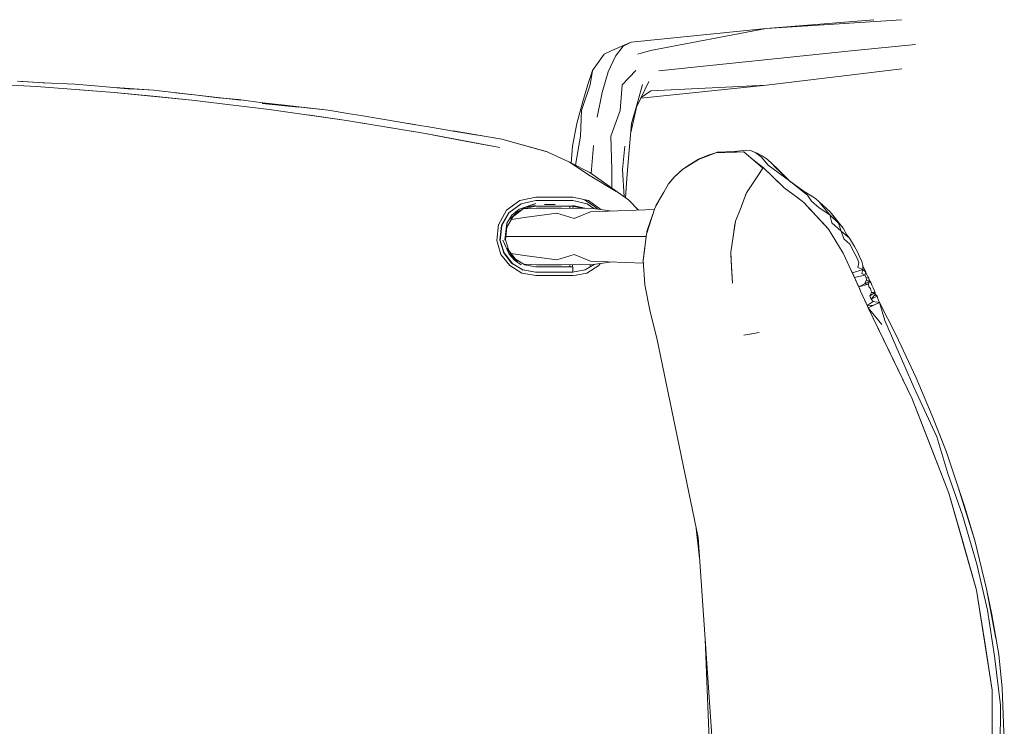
# Model space of a CAD drawing. Header units: millimetres. Extents: x 2 to 902, y -447 to 199.
# Tile 862 of 1056: x 41.265 to 41.982, y 181.747 to 182.262. Entities that reach past the tile are written whole.
import ezdxf

# ---------------------------------------------------------------- set-up
doc = ezdxf.new("R2010")
doc.units = ezdxf.units.MM
doc.header["$MEASUREMENT"] = 0
doc.layers.add('IFC-Elemento de mobília-Contorno', color=152, linetype='Continuous', lineweight=5)

msp = doc.modelspace()

# ---------------------------------------------------------------- linework, layer by layer
at = {"layer": 'IFC-Elemento de mobília-Contorno', "color": 7, "lineweight": 5}
for p, q in [((41.80858, 182.25542), (41.90708, 182.26175)), ((41.80858, 182.25542), (41.88706, 182.26175)), ((41.80858, 182.25542), (41.90708, 182.26175)), ((41.80858, 182.25542), (41.88706, 182.26175)), ((41.71018, 182.2453), (41.80858, 182.25542)), ((41.71018, 182.2453), (41.80858, 182.25542)), ((41.72438, 182.23924), (41.80858, 182.25542)), ((41.72438, 182.23924), (41.80858, 182.25542)), ((41.69606, 182.23924), (41.71018, 182.2453)), ((41.69606, 182.23924), (41.71018, 182.2453)), ((41.70434, 182.24246), (41.71018, 182.2453)), ((41.70434, 182.24246), (41.71018, 182.2453)), ((41.8705, 182.23902), (41.91722, 182.24382)), ((41.8705, 182.23902), (41.91722, 182.24382)), ((41.68216, 182.22488), (41.69069, 182.23658)), ((41.68216, 182.22488), (41.69069, 182.23658)), ((41.69069, 182.23658), (41.69606, 182.23924)), ((41.69069, 182.23658), (41.69606, 182.23924)), ((41.69874, 182.23523), (41.70434, 182.24246)), ((41.69874, 182.23523), (41.70434, 182.24246)), ((41.71507, 182.23658), (41.72438, 182.23924)), ((41.71507, 182.23658), (41.72438, 182.23924)), ((41.82378, 182.23421), (41.8705, 182.23902)), ((41.82378, 182.23421), (41.8705, 182.23902)), ((41.6936, 182.2239), (41.69874, 182.23523)), ((41.6936, 182.2239), (41.69874, 182.23523)), ((41.73034, 182.2246), (41.77706, 182.22941)), ((41.73034, 182.2246), (41.77706, 182.22941)), ((41.77706, 182.22941), (41.82378, 182.23421)), ((41.77706, 182.22941), (41.82378, 182.23421)), ((41.67871, 182.21449), (41.68216, 182.22488)), ((41.67871, 182.21449), (41.68216, 182.22488)), ((41.68036, 182.21436), (41.68216, 182.22488)), ((41.68036, 182.21436), (41.68216, 182.22488)), ((41.68911, 182.20887), (41.6936, 182.2239)), ((41.68911, 182.20887), (41.6936, 182.2239)), ((41.70376, 182.21436), (41.71358, 182.22488)), ((41.70376, 182.21436), (41.71358, 182.22488)), ((41.80885, 182.21404), (41.90732, 182.2259)), ((41.80885, 182.21404), (41.90732, 182.2259)), ((41.22043, 182.21624), (41.27714, 182.21319)), ((41.22043, 182.21624), (41.27714, 182.21319)), ((41.24879, 182.21472), (41.27714, 182.21319)), ((41.24879, 182.21472), (41.27714, 182.21319)), ((41.26325, 182.21708), (41.2825, 182.21571)), ((41.26325, 182.21708), (41.2825, 182.21571)), ((41.26652, 182.21676), (41.2825, 182.21571)), ((41.26652, 182.21676), (41.28273, 182.2157)), ((41.28165, 182.21577), (41.28273, 182.2157)), ((41.2825, 182.21571), (41.30501, 182.21471)), ((41.2825, 182.21571), (41.30501, 182.21471)), ((41.30501, 182.21471), (41.32246, 182.21348)), ((41.30501, 182.21471), (41.32246, 182.21348)), ((41.7141, 182.19802), (41.72321, 182.21669)), ((41.7141, 182.19802), (41.72321, 182.21669)), ((41.27714, 182.21319), (41.33377, 182.20887)), ((41.27714, 182.21319), (41.30546, 182.21103)), ((41.27714, 182.21319), (41.33377, 182.20887)), ((41.27714, 182.21319), (41.30546, 182.21103)), ((41.30546, 182.21103), (41.33377, 182.20887)), ((41.30546, 182.21103), (41.33377, 182.20887)), ((41.32246, 182.21348), (41.34634, 182.21113)), ((41.32246, 182.21348), (41.34634, 182.21113)), ((41.33377, 182.20887), (41.36203, 182.20609)), ((41.33377, 182.20887), (41.39028, 182.20329)), ((41.33377, 182.20887), (41.36203, 182.20609)), ((41.33377, 182.20887), (41.39028, 182.20329)), ((41.33445, 182.2123), (41.36239, 182.21046)), ((41.33445, 182.2123), (41.36239, 182.21046)), ((41.33449, 182.2123), (41.34641, 182.21151)), ((41.33449, 182.21229), (41.34641, 182.21151)), ((41.33698, 182.20856), (41.33701, 182.20855)), ((41.33698, 182.20855), (41.33701, 182.20855)), ((41.34641, 182.21151), (41.36239, 182.21046)), ((41.34641, 182.21151), (41.36239, 182.21046)), ((41.36239, 182.21046), (41.3942, 182.20679)), ((41.36239, 182.21046), (41.3942, 182.20679)), ((41.3783, 182.20863), (41.3942, 182.20679)), ((41.3783, 182.20863), (41.3942, 182.20679)), ((41.67415, 182.19565), (41.68036, 182.21436)), ((41.67415, 182.19565), (41.68036, 182.21436)), ((41.67501, 182.20228), (41.67871, 182.21449)), ((41.67501, 182.20228), (41.67871, 182.21449)), ((41.68543, 182.19072), (41.68911, 182.20887)), ((41.68543, 182.19072), (41.68911, 182.20887)), ((41.70217, 182.19565), (41.70376, 182.21436)), ((41.70217, 182.19565), (41.70376, 182.21436)), ((41.71506, 182.20228), (41.71853, 182.21449)), ((41.71506, 182.20228), (41.71853, 182.21449)), ((41.71732, 182.20461), (41.80885, 182.21404)), ((41.71732, 182.20461), (41.80885, 182.21404)), ((41.71759, 182.20517), (41.72457, 182.20997)), ((41.71759, 182.20517), (41.72457, 182.20997)), ((41.72457, 182.20997), (41.80885, 182.21404)), ((41.72457, 182.20997), (41.80885, 182.21404)), ((41.36203, 182.20609), (41.39028, 182.20329)), ((41.36203, 182.20609), (41.39028, 182.20329)), ((41.39028, 182.20329), (41.44665, 182.19648)), ((41.39028, 182.20329), (41.44665, 182.19648)), ((41.3942, 182.20679), (41.42602, 182.20313)), ((41.3942, 182.20679), (41.41011, 182.20496)), ((41.3942, 182.20679), (41.40978, 182.20499)), ((41.3942, 182.20679), (41.41011, 182.20496)), ((41.40978, 182.20499), (41.42431, 182.20355)), ((41.41011, 182.20496), (41.42431, 182.20355)), ((41.42431, 182.20355), (41.44194, 182.20129)), ((41.42431, 182.20355), (41.44193, 182.20129)), ((41.44158, 182.20087), (41.46793, 182.19813)), ((41.44158, 182.20087), (41.46793, 182.19813)), ((41.44193, 182.20129), (41.45783, 182.19946)), ((41.44193, 182.20129), (41.45783, 182.19946)), ((41.44194, 182.20129), (41.45783, 182.19946)), ((41.44194, 182.20129), (41.45783, 182.19946)), ((41.67057, 182.18618), (41.67501, 182.20228)), ((41.67057, 182.18618), (41.67501, 182.20228)), ((41.70993, 182.17956), (41.71506, 182.20228)), ((41.70993, 182.17955), (41.71506, 182.20228)), ((41.71051, 182.18618), (41.71506, 182.20228)), ((41.71051, 182.18618), (41.71506, 182.20228)), ((41.41847, 182.19989), (41.44665, 182.19648)), ((41.41847, 182.19989), (41.44665, 182.19648)), ((41.44665, 182.19648), (41.50286, 182.18841)), ((41.44665, 182.19648), (41.50286, 182.18841)), ((41.45783, 182.19946), (41.48965, 182.19579)), ((41.45783, 182.19946), (41.47374, 182.19762)), ((41.45783, 182.19946), (41.48965, 182.19579)), ((41.45783, 182.19946), (41.47374, 182.19762)), ((41.47374, 182.19762), (41.48965, 182.19579)), ((41.47374, 182.19762), (41.48965, 182.19579)), ((41.48965, 182.19579), (41.50544, 182.19318)), ((41.48965, 182.19579), (41.50544, 182.19318)), ((41.50544, 182.19318), (41.5118, 182.19218)), ((41.50544, 182.19318), (41.5118, 182.19218)), ((41.67344, 182.17704), (41.67415, 182.19565)), ((41.67344, 182.17704), (41.67415, 182.19565)), ((41.69542, 182.17704), (41.70217, 182.19565)), ((41.69542, 182.17704), (41.70217, 182.19565)), ((41.47476, 182.19245), (41.50286, 182.18841)), ((41.47476, 182.19245), (41.50286, 182.18841)), ((41.50286, 182.18841), (41.53087, 182.18376)), ((41.50286, 182.18841), (41.55888, 182.17913)), ((41.50286, 182.18841), (41.53087, 182.18376)), ((41.50286, 182.18841), (41.55888, 182.17913)), ((41.5118, 182.19218), (41.52911, 182.18942)), ((41.5118, 182.19218), (41.52911, 182.18942)), ((41.52911, 182.18942), (41.55061, 182.18567)), ((41.52911, 182.18942), (41.55061, 182.18567)), ((41.54772, 182.18618), (41.55262, 182.18537)), ((41.54772, 182.18618), (41.55262, 182.18536)), ((41.54798, 182.18613), (41.55237, 182.1854)), ((41.54798, 182.18613), (41.55237, 182.18539)), ((41.66754, 182.16961), (41.67057, 182.18618)), ((41.66754, 182.16961), (41.67057, 182.18618)), ((41.70854, 182.16392), (41.71051, 182.18618)), ((41.70854, 182.16392), (41.71051, 182.18618)), ((41.53087, 182.18376), (41.55888, 182.17913)), ((41.53087, 182.18376), (41.55888, 182.17913)), ((41.55061, 182.18567), (41.56564, 182.18337)), ((41.55061, 182.18567), (41.56564, 182.18337)), ((41.55888, 182.17913), (41.61468, 182.16865)), ((41.55888, 182.17913), (41.57405, 182.17627)), ((41.55888, 182.17913), (41.61468, 182.16865)), ((41.55888, 182.17913), (41.57405, 182.17627)), ((41.56564, 182.18337), (41.58094, 182.18067)), ((41.56564, 182.18337), (41.58094, 182.18067)), ((41.5805, 182.18075), (41.61599, 182.17487)), ((41.5805, 182.18075), (41.61599, 182.17487)), ((41.58059, 182.18073), (41.59039, 182.17911)), ((41.58059, 182.18073), (41.59039, 182.17911)), ((41.58094, 182.18067), (41.59837, 182.17765)), ((41.58094, 182.18067), (41.59837, 182.17765)), ((41.59039, 182.17911), (41.61599, 182.17487)), ((41.59039, 182.17911), (41.61599, 182.17487)), ((41.57405, 182.17627), (41.58924, 182.17342)), ((41.57405, 182.17627), (41.58924, 182.17342)), ((41.58924, 182.17342), (41.61468, 182.16865)), ((41.58924, 182.17342), (41.61468, 182.16865)), ((41.61599, 182.17487), (41.64917, 182.1655)), ((41.61599, 182.17487), (41.64917, 182.1655)), ((41.61599, 182.17487), (41.6492, 182.16548)), ((41.66978, 182.15576), (41.67344, 182.17704)), ((41.66978, 182.15576), (41.67344, 182.17704)), ((41.69542, 182.17704), (41.69606, 182.15294)), ((41.69542, 182.17704), (41.69606, 182.15294)), ((41.64917, 182.1655), (41.66533, 182.15796)), ((41.64917, 182.1655), (41.66533, 182.15796)), ((41.66654, 182.15737), (41.66754, 182.16961)), ((41.66654, 182.15737), (41.66754, 182.16961)), ((41.68117, 182.14992), (41.6827, 182.1701)), ((41.68117, 182.14992), (41.6827, 182.1701)), ((41.7039, 182.15268), (41.70566, 182.16961)), ((41.7039, 182.15268), (41.70566, 182.16961)), ((41.75921, 182.16), (41.77196, 182.16494)), ((41.75921, 182.16), (41.77196, 182.16494)), ((41.76554, 182.16255), (41.7719, 182.16496)), ((41.76554, 182.16255), (41.7718, 182.16496)), ((41.76554, 182.16255), (41.7719, 182.16496)), ((41.76554, 182.16255), (41.7718, 182.16496)), ((41.76638, 182.16306), (41.7718, 182.16496)), ((41.76638, 182.16306), (41.7718, 182.16496)), ((41.77173, 182.16493), (41.79222, 182.16563)), ((41.77173, 182.16493), (41.79222, 182.16563)), ((41.7718, 182.16496), (41.77298, 182.16537)), ((41.7718, 182.16496), (41.77298, 182.16537)), ((41.7718, 182.16496), (41.77683, 182.16512)), ((41.7718, 182.16496), (41.77683, 182.16512)), ((41.77298, 182.16537), (41.78557, 182.1659)), ((41.77298, 182.16537), (41.78557, 182.1659)), ((41.77683, 182.16512), (41.78185, 182.16529)), ((41.77683, 182.16512), (41.78185, 182.16529)), ((41.78185, 182.16529), (41.78687, 182.16545)), ((41.78185, 182.16529), (41.78687, 182.16545)), ((41.78307, 182.16532), (41.78312, 182.16533)), ((41.78307, 182.16532), (41.78312, 182.16533)), ((41.78557, 182.1659), (41.79391, 182.16677)), ((41.78557, 182.1659), (41.79391, 182.16677)), ((41.78687, 182.16545), (41.79189, 182.16562)), ((41.78687, 182.16545), (41.79189, 182.16562)), ((41.79222, 182.16563), (41.80616, 182.15359)), ((41.79222, 182.16563), (41.80616, 182.15359)), ((41.79391, 182.16677), (41.79727, 182.16644)), ((41.79391, 182.16677), (41.79727, 182.16644)), ((41.79727, 182.16644), (41.80112, 182.16476)), ((41.79727, 182.16644), (41.80199, 182.16461)), ((41.79727, 182.16644), (41.80112, 182.16476)), ((41.79727, 182.16644), (41.80199, 182.16461)), ((41.80112, 182.16476), (41.80483, 182.16186)), ((41.80112, 182.16476), (41.80483, 182.16186)), ((41.80199, 182.16461), (41.80572, 182.16274)), ((41.80199, 182.16461), (41.80572, 182.16274)), ((41.66533, 182.15796), (41.6803, 182.14814)), ((41.66533, 182.15796), (41.68025, 182.15058)), ((41.66533, 182.15796), (41.6803, 182.14814)), ((41.66533, 182.15796), (41.68025, 182.15058)), ((41.70698, 182.14612), (41.70854, 182.16392)), ((41.70698, 182.14612), (41.70854, 182.16392)), ((41.74721, 182.15237), (41.75921, 182.16)), ((41.74721, 182.15237), (41.75921, 182.16)), ((41.75356, 182.15654), (41.75928, 182.16014)), ((41.75356, 182.15654), (41.75928, 182.16014)), ((41.75928, 182.16014), (41.76638, 182.16306)), ((41.75928, 182.16014), (41.76638, 182.16306)), ((41.75928, 182.16014), (41.76554, 182.16255)), ((41.75928, 182.16014), (41.76554, 182.16255)), ((41.7627, 182.16135), (41.76403, 182.16197)), ((41.7627, 182.16135), (41.76403, 182.16197)), ((41.79609, 182.16229), (41.79866, 182.16025)), ((41.79609, 182.16229), (41.79866, 182.16025)), ((41.79866, 182.16025), (41.80257, 182.15715)), ((41.79866, 182.16025), (41.80257, 182.15715)), ((41.80483, 182.16186), (41.80997, 182.15596)), ((41.80483, 182.16186), (41.80997, 182.15596)), ((41.80572, 182.16274), (41.80931, 182.16028)), ((41.80572, 182.16274), (41.80931, 182.16028)), ((41.80931, 182.16028), (41.81683, 182.15331)), ((41.80931, 182.16028), (41.81683, 182.15331)), ((41.68025, 182.15058), (41.7083, 182.13054)), ((41.68025, 182.15058), (41.7083, 182.13054)), ((41.69606, 182.15294), (41.6961, 182.13926)), ((41.69606, 182.15294), (41.6961, 182.13926)), ((41.7039, 182.15268), (41.70519, 182.13277)), ((41.7039, 182.15268), (41.70519, 182.13277)), ((41.74158, 182.14705), (41.74747, 182.15253)), ((41.74158, 182.14705), (41.74747, 182.15253)), ((41.7421, 182.14771), (41.74497, 182.15032)), ((41.7421, 182.14771), (41.74497, 182.15032)), ((41.74497, 182.15032), (41.74783, 182.15293)), ((41.74497, 182.15032), (41.74783, 182.15293)), ((41.74783, 182.15293), (41.75356, 182.15654)), ((41.74783, 182.15293), (41.75356, 182.15654)), ((41.80257, 182.15715), (41.80647, 182.15406)), ((41.80257, 182.15715), (41.80647, 182.15406)), ((41.80261, 182.15665), (41.8034, 182.15649)), ((41.80261, 182.15664), (41.80341, 182.15649)), ((41.80261, 182.15664), (41.8034, 182.15649)), ((41.80261, 182.15664), (41.80341, 182.15649)), ((41.80296, 182.14878), (41.80611, 182.15363)), ((41.80296, 182.14878), (41.80611, 182.15363)), ((41.80297, 182.1488), (41.80647, 182.15406)), ((41.80306, 182.14894), (41.80647, 182.15406)), ((41.80584, 182.15321), (41.80589, 182.15318)), ((41.80584, 182.15321), (41.80589, 182.15318)), ((41.80647, 182.15406), (41.81365, 182.14717)), ((41.80647, 182.15406), (41.80843, 182.15218)), ((41.80647, 182.15406), (41.80843, 182.15218)), ((41.80647, 182.15406), (41.81365, 182.14717)), ((41.80843, 182.15218), (41.8104, 182.1503)), ((41.80843, 182.15218), (41.8104, 182.1503)), ((41.80997, 182.15596), (41.82545, 182.1444)), ((41.80997, 182.15596), (41.82545, 182.1444)), ((41.8104, 182.1503), (41.81432, 182.14653)), ((41.8104, 182.1503), (41.81432, 182.14653)), ((41.81384, 182.15568), (41.82545, 182.1444)), ((41.81384, 182.15568), (41.82545, 182.1444)), ((41.81683, 182.15331), (41.82655, 182.1436)), ((41.81683, 182.15331), (41.82655, 182.1436)), ((41.6803, 182.14814), (41.69937, 182.13671)), ((41.6803, 182.14814), (41.69937, 182.13671)), ((41.70615, 182.13208), (41.70698, 182.14612)), ((41.70615, 182.13207), (41.70698, 182.14612)), ((41.73745, 182.14224), (41.74158, 182.14705)), ((41.73745, 182.14224), (41.74158, 182.14705)), ((41.7378, 182.14265), (41.73807, 182.14312)), ((41.7378, 182.14265), (41.73807, 182.14312)), ((41.73786, 182.14272), (41.73807, 182.14312)), ((41.73786, 182.14272), (41.73807, 182.14312)), ((41.73786, 182.14272), (41.73807, 182.14312)), ((41.73786, 182.14272), (41.73807, 182.14312)), ((41.73807, 182.14312), (41.74009, 182.14541)), ((41.73807, 182.14312), (41.74009, 182.14541)), ((41.74009, 182.14541), (41.7421, 182.14771)), ((41.74009, 182.14541), (41.7421, 182.14771)), ((41.79432, 182.13581), (41.79965, 182.14381)), ((41.79432, 182.13581), (41.79965, 182.14381)), ((41.79965, 182.14381), (41.80306, 182.14894)), ((41.79965, 182.14381), (41.80306, 182.14894)), ((41.81365, 182.14717), (41.8218, 182.13934)), ((41.81365, 182.14717), (41.8218, 182.13934)), ((41.81432, 182.14653), (41.81806, 182.14293)), ((41.81432, 182.14653), (41.81806, 182.14293)), ((41.82545, 182.1444), (41.83869, 182.13413)), ((41.82545, 182.1444), (41.83557, 182.13708)), ((41.82545, 182.1444), (41.83869, 182.13413)), ((41.82545, 182.1444), (41.83557, 182.13708)), ((41.72744, 182.12455), (41.73745, 182.14224)), ((41.72744, 182.12455), (41.73745, 182.14224)), ((41.73262, 182.13379), (41.73409, 182.1363)), ((41.73262, 182.13379), (41.73409, 182.1363)), ((41.79031, 182.1254), (41.79437, 182.13594)), ((41.79031, 182.1254), (41.79437, 182.13593)), ((41.81806, 182.14293), (41.8218, 182.13934)), ((41.81806, 182.14293), (41.8218, 182.13934)), ((41.8218, 182.13934), (41.83065, 182.13271)), ((41.8218, 182.13934), (41.83065, 182.13271)), ((41.83557, 182.13708), (41.84457, 182.13149)), ((41.83557, 182.13708), (41.84457, 182.13149)), ((41.61954, 182.12307), (41.6291, 182.1301)), ((41.61954, 182.12307), (41.6291, 182.1301)), ((41.6291, 182.1301), (41.64072, 182.1326)), ((41.6291, 182.1301), (41.64072, 182.1326)), ((41.63012, 182.12782), (41.64072, 182.1301)), ((41.63012, 182.12782), (41.64072, 182.1301)), ((41.64072, 182.1326), (41.64747, 182.13259)), ((41.64072, 182.1326), (41.64747, 182.13259)), ((41.64072, 182.1301), (41.64746, 182.1301)), ((41.64072, 182.1301), (41.64746, 182.1301)), ((41.64746, 182.1301), (41.6542, 182.13009)), ((41.64746, 182.1301), (41.6542, 182.13009)), ((41.64747, 182.13259), (41.65421, 182.13259)), ((41.64747, 182.13259), (41.65421, 182.13259)), ((41.6542, 182.13009), (41.66095, 182.13009)), ((41.6542, 182.13009), (41.66095, 182.13009)), ((41.65421, 182.13259), (41.66095, 182.13258)), ((41.65421, 182.13259), (41.66095, 182.13258)), ((41.66095, 182.13258), (41.6677, 182.13258)), ((41.66095, 182.13258), (41.6677, 182.13258)), ((41.66095, 182.13009), (41.66769, 182.13008)), ((41.66095, 182.13009), (41.66769, 182.13008)), ((41.66769, 182.13008), (41.67829, 182.12779)), ((41.66769, 182.13008), (41.67829, 182.12779)), ((41.6677, 182.13258), (41.67929, 182.13008)), ((41.6677, 182.13258), (41.67929, 182.13008)), ((41.67621, 182.13075), (41.68256, 182.12654)), ((41.67621, 182.13075), (41.67722, 182.13007)), ((41.67621, 182.13075), (41.68256, 182.12654)), ((41.67621, 182.13075), (41.67722, 182.13007)), ((41.67722, 182.13007), (41.67989, 182.1283)), ((41.67722, 182.13007), (41.67989, 182.1283)), ((41.67929, 182.13008), (41.68808, 182.12364)), ((41.67929, 182.13008), (41.68808, 182.12364)), ((41.7083, 182.13054), (41.71555, 182.12319)), ((41.7083, 182.13054), (41.71555, 182.12318)), ((41.7083, 182.13054), (41.71555, 182.12318)), ((41.72818, 182.12621), (41.73262, 182.13379)), ((41.72818, 182.12621), (41.73262, 182.13379)), ((41.79053, 182.12594), (41.79367, 182.13452)), ((41.79053, 182.12594), (41.79367, 182.13452)), ((41.79273, 182.13194), (41.79283, 182.13194)), ((41.79273, 182.13194), (41.79283, 182.13194)), ((41.79367, 182.13452), (41.79405, 182.13509)), ((41.79367, 182.13452), (41.79405, 182.13509)), ((41.83065, 182.13271), (41.83612, 182.12862)), ((41.83065, 182.13271), (41.83612, 182.12862)), ((41.83612, 182.12862), (41.84503, 182.11895)), ((41.83612, 182.12862), (41.84068, 182.12368)), ((41.83612, 182.12862), (41.84503, 182.11895)), ((41.83612, 182.12862), (41.84068, 182.12368)), ((41.83869, 182.13413), (41.84167, 182.12965)), ((41.83869, 182.13413), (41.84167, 182.12965)), ((41.84167, 182.12965), (41.84711, 182.12477)), ((41.84167, 182.12965), (41.84711, 182.12477)), ((41.84457, 182.13149), (41.84982, 182.12667)), ((41.84457, 182.13149), (41.85507, 182.12186)), ((41.84457, 182.13149), (41.84982, 182.12667)), ((41.84457, 182.13149), (41.85507, 182.12186)), ((41.61353, 182.11254), (41.61954, 182.12307)), ((41.61353, 182.11254), (41.61954, 182.12307)), ((41.62113, 182.1212), (41.63012, 182.12782)), ((41.62137, 182.12137), (41.63012, 182.12782)), ((41.62237, 182.11682), (41.62737, 182.12182)), ((41.62237, 182.11681), (41.62737, 182.12182)), ((41.6234, 182.1195), (41.62876, 182.12387)), ((41.6234, 182.1195), (41.62876, 182.12387)), ((41.62424, 182.11862), (41.63165, 182.12403)), ((41.62424, 182.11862), (41.63165, 182.12403)), ((41.62737, 182.12182), (41.63356, 182.1252)), ((41.62737, 182.12182), (41.63356, 182.1252)), ((41.62876, 182.12387), (41.6407, 182.12804)), ((41.62876, 182.12387), (41.6407, 182.12804)), ((41.6316, 182.12399), (41.64122, 182.12464)), ((41.6316, 182.12399), (41.64122, 182.12464)), ((41.63165, 182.12403), (41.64062, 182.12594)), ((41.63165, 182.12403), (41.64062, 182.12594)), ((41.63356, 182.1252), (41.6407, 182.12804)), ((41.63356, 182.1252), (41.6407, 182.12804)), ((41.63356, 182.1252), (41.64067, 182.12651)), ((41.63356, 182.1252), (41.64067, 182.12651)), ((41.64062, 182.12594), (41.64738, 182.12594)), ((41.64062, 182.12594), (41.64738, 182.12594)), ((41.64122, 182.12464), (41.65948, 182.12463)), ((41.64122, 182.12464), (41.65948, 182.12463)), ((41.6472, 182.12723), (41.65494, 182.12717)), ((41.6472, 182.12723), (41.65494, 182.12717)), ((41.64738, 182.12594), (41.65413, 182.12594)), ((41.64738, 182.12594), (41.65413, 182.12594)), ((41.65413, 182.12594), (41.66087, 182.12594)), ((41.65413, 182.12594), (41.66087, 182.12594)), ((41.65948, 182.12463), (41.6688, 182.12435)), ((41.65948, 182.12463), (41.6688, 182.12435)), ((41.66087, 182.12594), (41.66762, 182.12594)), ((41.66087, 182.12594), (41.66762, 182.12594)), ((41.66564, 182.12594), (41.66566, 182.12464)), ((41.66564, 182.12594), (41.66566, 182.12464)), ((41.66566, 182.12445), (41.66566, 182.12464)), ((41.66566, 182.12445), (41.66566, 182.12464)), ((41.66566, 182.12445), (41.66566, 182.12464)), ((41.66762, 182.12594), (41.67441, 182.12449)), ((41.66762, 182.12594), (41.67441, 182.12449)), ((41.66766, 182.12651), (41.67645, 182.12454)), ((41.66766, 182.12651), (41.67645, 182.12454)), ((41.66782, 182.12464), (41.66789, 182.12588)), ((41.66782, 182.12464), (41.66789, 182.12588)), ((41.66782, 182.12438), (41.66782, 182.12464)), ((41.66782, 182.12438), (41.66782, 182.12464)), ((41.6688, 182.12435), (41.68079, 182.12464)), ((41.6688, 182.12435), (41.68079, 182.12464)), ((41.6688, 182.11705), (41.68062, 182.12187)), ((41.6688, 182.11705), (41.68062, 182.12187)), ((41.67625, 182.12457), (41.67632, 182.12454)), ((41.67625, 182.12457), (41.67643, 182.12454)), ((41.67625, 182.12457), (41.67632, 182.12454)), ((41.67625, 182.12457), (41.67643, 182.12454)), ((41.67829, 182.12779), (41.68296, 182.12434)), ((41.67829, 182.12779), (41.68296, 182.12434)), ((41.67989, 182.1283), (41.68256, 182.12654)), ((41.67989, 182.1283), (41.68256, 182.12654)), ((41.68045, 182.12186), (41.72714, 182.12362)), ((41.68045, 182.12186), (41.72714, 182.12362)), ((41.68045, 182.12187), (41.68062, 182.12187)), ((41.68045, 182.12187), (41.68062, 182.12187)), ((41.68079, 182.12464), (41.69654, 182.12246)), ((41.68079, 182.12464), (41.69654, 182.12246)), ((41.68256, 182.12654), (41.68597, 182.12393)), ((41.68256, 182.12654), (41.6851, 182.12459)), ((41.68256, 182.12654), (41.68597, 182.12393)), ((41.68256, 182.12654), (41.6851, 182.12459)), ((41.6851, 182.12459), (41.68597, 182.12393)), ((41.6851, 182.12459), (41.68597, 182.12393)), ((41.72133, 182.10564), (41.72744, 182.12455)), ((41.72133, 182.10564), (41.72744, 182.12455)), ((41.72785, 182.12529), (41.72818, 182.12621)), ((41.72785, 182.12529), (41.72818, 182.12621)), ((41.72788, 182.12534), (41.72818, 182.12621)), ((41.72788, 182.12534), (41.72818, 182.12621)), ((41.7863, 182.11499), (41.79031, 182.1254)), ((41.7863, 182.11499), (41.79031, 182.1254)), ((41.84057, 182.12378), (41.84503, 182.11895)), ((41.84057, 182.12378), (41.84503, 182.11895)), ((41.84711, 182.12477), (41.85486, 182.11964)), ((41.84711, 182.12477), (41.85486, 182.11964)), ((41.8477, 182.12845), (41.85486, 182.11964)), ((41.8477, 182.12845), (41.85486, 182.11964)), ((41.84982, 182.12667), (41.85507, 182.12186)), ((41.84982, 182.12667), (41.85507, 182.12186)), ((41.85507, 182.12186), (41.86465, 182.11004)), ((41.85507, 182.12186), (41.85986, 182.11595)), ((41.85507, 182.12186), (41.86465, 182.11004)), ((41.85507, 182.12186), (41.85986, 182.11595)), ((41.61574, 182.11189), (41.62114, 182.1212)), ((41.61574, 182.11189), (41.62115, 182.1212)), ((41.61599, 182.11186), (41.62137, 182.12137)), ((41.61599, 182.11186), (41.62137, 182.12137)), ((41.61796, 182.11571), (41.61819, 182.11575)), ((41.61796, 182.11571), (41.61819, 182.11574)), ((41.61963, 182.11366), (41.6234, 182.1195)), ((41.61963, 182.11366), (41.6234, 182.1195)), ((41.61967, 182.11065), (41.62424, 182.11862)), ((41.61967, 182.11065), (41.62424, 182.11862)), ((41.62297, 182.1164), (41.63244, 182.11771)), ((41.62297, 182.1164), (41.63244, 182.11771)), ((41.63244, 182.11771), (41.65614, 182.12088)), ((41.63244, 182.11771), (41.65614, 182.12088)), ((41.65614, 182.12088), (41.6688, 182.11705)), ((41.65614, 182.12088), (41.6688, 182.11705)), ((41.72178, 182.10768), (41.72577, 182.11946)), ((41.72178, 182.10768), (41.72577, 182.11946)), ((41.72178, 182.10768), (41.72492, 182.11677)), ((41.72178, 182.10768), (41.72492, 182.11677)), ((41.72577, 182.11946), (41.72602, 182.12016)), ((41.72577, 182.11946), (41.72602, 182.12016)), ((41.78456, 182.10383), (41.7863, 182.11499)), ((41.78456, 182.10383), (41.7863, 182.11499)), ((41.84503, 182.11895), (41.85395, 182.10929)), ((41.84503, 182.11895), (41.84949, 182.11412)), ((41.84503, 182.11895), (41.85395, 182.10929)), ((41.84503, 182.11895), (41.84949, 182.11412)), ((41.85486, 182.11964), (41.86118, 182.11377)), ((41.85486, 182.11964), (41.85644, 182.11393)), ((41.85486, 182.11964), (41.86118, 182.11377)), ((41.85486, 182.11964), (41.85644, 182.11393)), ((41.85986, 182.11595), (41.86465, 182.11004)), ((41.85986, 182.11595), (41.86465, 182.11004)), ((41.61239, 182.10094), (41.61365, 182.11276)), ((41.61239, 182.10094), (41.61365, 182.11276)), ((41.61466, 182.10121), (41.61574, 182.11189)), ((41.61466, 182.10121), (41.61574, 182.11189)), ((41.61491, 182.10094), (41.61599, 182.11186)), ((41.61491, 182.10094), (41.61599, 182.11186)), ((41.61825, 182.10139), (41.61963, 182.11366)), ((41.61825, 182.10139), (41.61963, 182.11366)), ((41.61876, 182.10152), (41.61967, 182.11065)), ((41.61876, 182.10152), (41.61967, 182.11065)), ((41.61946, 182.11103), (41.61963, 182.11366)), ((41.61946, 182.11103), (41.61963, 182.11366)), ((41.72164, 182.10661), (41.72178, 182.10768)), ((41.72164, 182.10661), (41.72178, 182.10768)), ((41.78429, 182.10207), (41.7858, 182.113)), ((41.78429, 182.10207), (41.78525, 182.10907)), ((41.78525, 182.10907), (41.7858, 182.113)), ((41.7858, 182.113), (41.78613, 182.11392)), ((41.7858, 182.113), (41.78613, 182.11392)), ((41.84949, 182.11412), (41.85395, 182.10929)), ((41.84949, 182.11412), (41.85395, 182.10929)), ((41.85395, 182.10929), (41.86468, 182.09185)), ((41.85395, 182.10929), (41.85664, 182.10493)), ((41.85395, 182.10929), (41.86468, 182.09185)), ((41.85395, 182.10929), (41.85664, 182.10493)), ((41.85644, 182.11393), (41.86329, 182.10787)), ((41.85644, 182.11393), (41.86329, 182.10787)), ((41.86118, 182.11377), (41.86329, 182.10787)), ((41.86118, 182.11377), (41.86329, 182.10787)), ((41.86329, 182.10787), (41.86916, 182.10276)), ((41.86329, 182.10787), (41.86503, 182.10221)), ((41.86329, 182.10787), (41.86503, 182.10221)), ((41.86329, 182.10787), (41.86916, 182.10276)), ((41.86465, 182.11004), (41.86734, 182.10508)), ((41.86465, 182.11004), (41.86735, 182.10507)), ((41.86465, 182.11004), (41.86734, 182.10508)), ((41.86465, 182.11004), (41.86735, 182.10506)), ((41.61239, 182.10094), (41.61543, 182.09094)), ((41.61239, 182.10094), (41.61543, 182.09094)), ((41.61466, 182.10121), (41.61603, 182.09663)), ((41.61466, 182.10121), (41.61603, 182.09663)), ((41.61491, 182.10094), (41.61763, 182.09203)), ((41.61491, 182.10094), (41.61763, 182.09203)), ((41.61494, 182.10394), (41.6152, 182.10394)), ((41.61494, 182.10394), (41.6152, 182.10394)), ((41.61685, 182.10118), (41.62131, 182.09121)), ((41.61685, 182.10118), (41.62131, 182.09121)), ((41.61876, 182.10152), (41.62107, 182.09387)), ((41.61876, 182.10152), (41.62107, 182.09387)), ((41.619, 182.10394), (41.64066, 182.10394)), ((41.619, 182.10394), (41.64066, 182.10394)), ((41.64066, 182.10394), (41.65981, 182.10394)), ((41.64066, 182.10394), (41.65981, 182.10394)), ((41.65981, 182.10394), (41.6705, 182.10394)), ((41.65981, 182.10394), (41.6705, 182.10394)), ((41.6705, 182.10394), (41.70408, 182.10394)), ((41.6705, 182.10394), (41.70408, 182.10394)), ((41.70408, 182.10394), (41.72113, 182.10394)), ((41.70408, 182.10394), (41.72113, 182.10394)), ((41.71908, 182.08667), (41.72133, 182.10564)), ((41.71908, 182.08667), (41.72133, 182.10564)), ((41.78282, 182.09266), (41.78456, 182.10383)), ((41.78282, 182.09266), (41.78456, 182.10383)), ((41.85664, 182.10493), (41.85932, 182.10057)), ((41.85664, 182.10493), (41.85932, 182.10057)), ((41.85932, 182.10057), (41.862, 182.09621)), ((41.85932, 182.10057), (41.862, 182.09621)), ((41.86503, 182.10221), (41.8695, 182.09835)), ((41.86503, 182.10221), (41.8695, 182.09835)), ((41.86734, 182.10508), (41.86916, 182.10276)), ((41.86734, 182.10508), (41.86916, 182.10276)), ((41.86916, 182.10276), (41.8729, 182.09673)), ((41.86916, 182.10276), (41.8729, 182.09673)), ((41.61603, 182.09663), (41.61748, 182.09177)), ((41.61603, 182.09663), (41.61748, 182.09177)), ((41.61996, 182.09538), (41.62316, 182.09017)), ((41.61996, 182.09538), (41.62316, 182.09017)), ((41.62107, 182.09387), (41.62595, 182.08755)), ((41.62107, 182.09387), (41.62595, 182.08755)), ((41.71913, 182.08826), (41.72016, 182.09579)), ((41.71913, 182.08826), (41.72016, 182.09579)), ((41.862, 182.09621), (41.86468, 182.09185)), ((41.862, 182.09621), (41.86468, 182.09185)), ((41.8695, 182.09835), (41.87326, 182.09134)), ((41.8695, 182.09835), (41.87326, 182.09134)), ((41.8729, 182.09673), (41.87498, 182.09288)), ((41.8729, 182.09673), (41.87498, 182.09288)), ((41.87498, 182.09288), (41.87661, 182.08931)), ((41.87498, 182.09288), (41.87661, 182.08931)), ((41.61543, 182.09094), (41.62177, 182.08277)), ((41.61543, 182.09094), (41.62177, 182.08277)), ((41.61733, 182.09225), (41.61757, 182.09222)), ((41.61733, 182.09225), (41.61757, 182.09222)), ((41.61739, 182.09205), (41.62028, 182.0883)), ((41.61739, 182.09205), (41.62028, 182.0883)), ((41.61747, 182.09223), (41.6234, 182.08458)), ((41.61763, 182.09203), (41.62352, 182.08444)), ((41.62028, 182.0883), (41.62317, 182.08455)), ((41.62028, 182.0883), (41.62317, 182.08455)), ((41.62131, 182.09121), (41.6252, 182.08663)), ((41.62131, 182.09121), (41.6252, 182.08663)), ((41.62291, 182.09149), (41.63244, 182.09017)), ((41.62291, 182.09148), (41.63244, 182.09017)), ((41.62316, 182.09017), (41.62751, 182.08585)), ((41.62316, 182.09017), (41.62751, 182.08585)), ((41.6252, 182.08663), (41.63019, 182.08329)), ((41.6252, 182.08663), (41.63019, 182.08329)), ((41.62595, 182.08755), (41.63278, 182.0834)), ((41.62595, 182.08755), (41.63278, 182.0834)), ((41.63244, 182.09017), (41.65614, 182.08701)), ((41.63244, 182.09017), (41.65614, 182.08701)), ((41.65614, 182.08701), (41.6688, 182.09083)), ((41.65614, 182.08701), (41.6688, 182.09083)), ((41.6688, 182.09083), (41.68062, 182.08601)), ((41.6688, 182.09083), (41.68062, 182.08601)), ((41.68062, 182.08601), (41.71923, 182.08455)), ((41.68062, 182.08601), (41.71923, 182.08455)), ((41.71908, 182.08667), (41.72032, 182.06868)), ((41.71908, 182.08667), (41.72032, 182.06869)), ((41.71913, 182.08826), (41.71918, 182.08748)), ((41.71913, 182.08826), (41.71918, 182.08748)), ((41.78275, 182.09094), (41.78287, 182.0918)), ((41.78275, 182.09094), (41.78287, 182.0918)), ((41.78275, 182.09094), (41.78407, 182.06998)), ((41.78275, 182.09094), (41.78407, 182.06998)), ((41.78282, 182.09266), (41.78344, 182.08132)), ((41.78282, 182.09266), (41.78344, 182.08132)), ((41.86468, 182.09185), (41.87058, 182.07908)), ((41.86468, 182.09185), (41.87058, 182.07908)), ((41.86616, 182.08866), (41.86763, 182.08546)), ((41.86616, 182.08866), (41.86763, 182.08546)), ((41.87326, 182.09134), (41.87482, 182.08812)), ((41.87326, 182.09134), (41.87482, 182.08812)), ((41.87482, 182.08812), (41.87611, 182.08503)), ((41.87482, 182.08812), (41.87611, 182.08503)), ((41.87661, 182.08931), (41.87834, 182.08566)), ((41.87661, 182.08931), (41.87834, 182.08566)), ((41.87834, 182.08566), (41.87886, 182.08283)), ((41.87834, 182.08566), (41.87886, 182.08283)), ((41.62177, 182.08277), (41.63059, 182.07737)), ((41.62177, 182.08277), (41.63059, 182.07737)), ((41.62317, 182.08455), (41.63124, 182.07964)), ((41.62317, 182.08455), (41.63124, 182.07964)), ((41.62335, 182.08445), (41.62366, 182.08443)), ((41.62335, 182.08445), (41.62366, 182.08443)), ((41.6234, 182.08458), (41.63164, 182.07956)), ((41.6234, 182.08458), (41.63164, 182.07956)), ((41.63124, 182.07964), (41.64053, 182.07793)), ((41.63124, 182.07964), (41.64053, 182.07793)), ((41.63145, 182.07968), (41.64072, 182.07795)), ((41.63145, 182.07968), (41.64072, 182.07795)), ((41.63203, 182.08386), (41.64122, 182.08324)), ((41.63203, 182.08386), (41.64122, 182.08324)), ((41.63278, 182.0834), (41.64062, 182.08194)), ((41.63278, 182.0834), (41.64062, 182.08194)), ((41.64062, 182.08194), (41.64738, 182.08194)), ((41.64062, 182.08194), (41.64738, 182.08194)), ((41.64122, 182.08324), (41.65948, 182.08325)), ((41.64122, 182.08324), (41.65948, 182.08325)), ((41.64738, 182.08194), (41.65413, 182.08194)), ((41.64738, 182.08194), (41.65413, 182.08194)), ((41.65413, 182.08194), (41.66087, 182.08194)), ((41.65413, 182.08194), (41.66087, 182.08194)), ((41.65948, 182.08325), (41.6688, 182.08353)), ((41.65948, 182.08325), (41.6688, 182.08353)), ((41.66087, 182.08194), (41.66762, 182.08194)), ((41.66087, 182.08194), (41.66762, 182.08194)), ((41.66566, 182.08194), (41.66566, 182.08343)), ((41.66566, 182.08194), (41.66566, 182.08343)), ((41.66566, 182.08194), (41.66566, 182.08343)), ((41.66755, 182.07792), (41.67684, 182.07963)), ((41.66755, 182.07792), (41.67684, 182.07963)), ((41.66758, 182.08194), (41.66759, 182.08349)), ((41.66758, 182.08194), (41.66759, 182.08349)), ((41.66762, 182.08194), (41.66765, 182.08163)), ((41.66762, 182.08194), (41.66765, 182.08163)), ((41.66765, 182.08163), (41.66768, 182.08078)), ((41.66765, 182.08163), (41.66768, 182.08078)), ((41.66768, 182.08078), (41.6677, 182.07949)), ((41.66768, 182.08078), (41.6677, 182.07949)), ((41.6677, 182.07949), (41.6677, 182.07795)), ((41.6677, 182.07949), (41.6677, 182.07795)), ((41.6688, 182.08353), (41.68079, 182.08325)), ((41.6688, 182.08353), (41.68079, 182.08325)), ((41.67684, 182.07963), (41.68334, 182.0836)), ((41.67684, 182.07963), (41.68334, 182.0836)), ((41.67785, 182.07738), (41.68666, 182.08279)), ((41.67785, 182.07738), (41.68666, 182.08279)), ((41.68045, 182.08183), (41.68045, 182.08326)), ((41.68045, 182.08183), (41.68045, 182.08326)), ((41.68079, 182.08325), (41.69652, 182.08541)), ((41.68079, 182.08325), (41.69652, 182.08541)), ((41.68666, 182.08279), (41.68777, 182.0842)), ((41.68666, 182.08279), (41.68777, 182.0842)), ((41.78344, 182.08132), (41.78407, 182.06998)), ((41.78344, 182.08132), (41.78407, 182.06998)), ((41.86763, 182.08546), (41.86911, 182.08227)), ((41.86763, 182.08546), (41.86911, 182.08227)), ((41.86911, 182.08227), (41.87058, 182.07908)), ((41.86911, 182.08227), (41.87058, 182.07908)), ((41.87058, 182.07908), (41.87595, 182.06728)), ((41.87058, 182.07908), (41.87135, 182.07739)), ((41.87058, 182.07908), (41.87595, 182.06728)), ((41.87058, 182.07908), (41.87135, 182.07739)), ((41.87135, 182.07739), (41.87892, 182.07994)), ((41.87135, 182.07739), (41.87892, 182.07994)), ((41.87532, 182.0813), (41.87611, 182.08503)), ((41.87532, 182.0813), (41.87892, 182.07994)), ((41.87533, 182.0813), (41.87611, 182.08503)), ((41.87533, 182.0813), (41.87892, 182.07994)), ((41.87817, 182.0771), (41.87892, 182.07994)), ((41.87817, 182.0771), (41.87892, 182.07994)), ((41.87886, 182.08283), (41.87892, 182.07994)), ((41.87886, 182.08283), (41.87892, 182.07994)), ((41.87887, 182.08261), (41.88126, 182.07807)), ((41.87887, 182.08261), (41.88126, 182.07807)), ((41.87892, 182.07994), (41.88126, 182.07807)), ((41.87892, 182.07994), (41.88126, 182.07807)), ((41.63059, 182.07737), (41.64072, 182.07545)), ((41.63059, 182.07737), (41.64072, 182.07545)), ((41.64053, 182.07793), (41.64728, 182.07793)), ((41.64053, 182.07793), (41.64728, 182.07793)), ((41.64072, 182.07795), (41.64747, 182.07795)), ((41.64072, 182.07795), (41.64747, 182.07795)), ((41.64072, 182.07545), (41.64747, 182.07545)), ((41.64072, 182.07545), (41.64747, 182.07545)), ((41.64728, 182.07793), (41.65404, 182.07792)), ((41.64747, 182.07795), (41.65421, 182.07795)), ((41.64747, 182.07795), (41.65421, 182.07795)), ((41.64747, 182.07545), (41.65421, 182.07545)), ((41.64747, 182.07545), (41.65421, 182.07545)), ((41.65404, 182.07792), (41.6608, 182.07792)), ((41.65421, 182.07795), (41.66096, 182.07795)), ((41.65421, 182.07795), (41.66096, 182.07795)), ((41.65421, 182.07545), (41.66095, 182.07545)), ((41.65421, 182.07545), (41.66095, 182.07545)), ((41.66095, 182.07545), (41.6677, 182.07545)), ((41.66095, 182.07545), (41.6677, 182.07545)), ((41.66096, 182.07795), (41.6677, 182.07795)), ((41.66096, 182.07795), (41.6677, 182.07795)), ((41.66755, 182.07542), (41.67785, 182.07738)), ((41.66755, 182.07542), (41.67785, 182.07738)), ((41.66756, 182.07792), (41.66756, 182.07795)), ((41.66756, 182.07792), (41.66756, 182.07795)), ((41.87135, 182.07739), (41.87212, 182.07571)), ((41.87135, 182.07739), (41.87212, 182.07571)), ((41.87212, 182.07571), (41.87289, 182.07402)), ((41.87212, 182.07571), (41.87289, 182.07402)), ((41.87289, 182.07402), (41.88055, 182.07584)), ((41.87289, 182.07402), (41.88055, 182.07584)), ((41.87289, 182.07402), (41.87365, 182.07234)), ((41.87289, 182.07402), (41.87365, 182.07234)), ((41.87365, 182.07234), (41.87442, 182.07065)), ((41.87365, 182.07234), (41.87442, 182.07065)), ((41.87817, 182.0771), (41.88055, 182.07584)), ((41.87817, 182.0771), (41.88055, 182.07584)), ((41.88013, 182.06954), (41.88153, 182.07215)), ((41.88013, 182.06954), (41.88153, 182.07215)), ((41.88013, 182.06954), (41.8837, 182.07124)), ((41.88013, 182.06954), (41.8837, 182.07124)), ((41.88055, 182.07584), (41.88126, 182.07807)), ((41.88055, 182.07584), (41.88126, 182.07807)), ((41.88055, 182.07584), (41.88129, 182.07408)), ((41.88055, 182.07584), (41.88129, 182.07408)), ((41.88105, 182.07742), (41.8834, 182.0736)), ((41.88105, 182.07742), (41.8834, 182.0736)), ((41.88129, 182.07408), (41.88153, 182.07215)), ((41.88129, 182.07408), (41.8834, 182.0736)), ((41.88129, 182.07408), (41.88153, 182.07215)), ((41.88129, 182.07408), (41.8834, 182.0736)), ((41.88153, 182.07215), (41.88358, 182.07119)), ((41.88153, 182.07215), (41.88376, 182.0711)), ((41.8834, 182.0736), (41.88358, 182.07119)), ((41.8834, 182.0736), (41.88358, 182.07119)), ((41.8835, 182.0723), (41.88499, 182.07008)), ((41.8835, 182.0723), (41.88499, 182.07008)), ((41.72032, 182.06869), (41.72403, 182.04916)), ((41.72032, 182.06868), (41.72403, 182.04916)), ((41.87432, 182.07087), (41.87519, 182.06897)), ((41.87432, 182.07086), (41.87519, 182.06897)), ((41.87519, 182.06897), (41.87596, 182.06728)), ((41.87519, 182.06897), (41.87596, 182.06728)), ((41.87595, 182.06728), (41.88013, 182.06954)), ((41.87595, 182.06728), (41.88013, 182.06954)), ((41.87595, 182.06728), (41.87735, 182.06421)), ((41.87595, 182.06728), (41.87735, 182.06421)), ((41.87596, 182.06728), (41.8832, 182.06921)), ((41.87596, 182.06728), (41.8832, 182.06921)), ((41.87596, 182.06728), (41.87672, 182.06559)), ((41.87596, 182.06728), (41.87673, 182.06559)), ((41.87672, 182.06559), (41.87735, 182.06421)), ((41.87673, 182.06559), (41.87735, 182.06421)), ((41.87735, 182.06421), (41.88215, 182.05369)), ((41.87735, 182.06421), (41.87826, 182.06222)), ((41.87735, 182.06421), (41.88215, 182.05369)), ((41.87735, 182.06421), (41.87826, 182.06222)), ((41.88013, 182.06954), (41.8832, 182.06921)), ((41.88013, 182.06954), (41.8832, 182.06921)), ((41.8832, 182.06921), (41.88358, 182.07119)), ((41.8832, 182.06921), (41.88358, 182.07119)), ((41.8832, 182.06921), (41.88345, 182.06741)), ((41.8832, 182.06921), (41.88345, 182.06741)), ((41.88345, 182.06741), (41.88463, 182.06601)), ((41.88345, 182.06741), (41.88463, 182.06601)), ((41.88358, 182.07119), (41.88499, 182.07008)), ((41.88358, 182.07119), (41.88499, 182.07008)), ((41.88463, 182.06601), (41.8852, 182.06314)), ((41.88463, 182.06601), (41.8852, 182.06314)), ((41.88499, 182.07008), (41.88562, 182.06847)), ((41.88499, 182.07008), (41.88562, 182.06847)), ((41.88562, 182.06847), (41.8866, 182.06657)), ((41.88562, 182.06847), (41.8866, 182.06657)), ((41.8866, 182.06657), (41.88733, 182.06482)), ((41.8866, 182.06657), (41.88733, 182.06482)), ((41.88733, 182.06482), (41.88786, 182.06309)), ((41.88733, 182.06482), (41.88786, 182.06309)), ((41.87826, 182.06222), (41.87903, 182.06054)), ((41.87826, 182.06222), (41.87903, 182.06054)), ((41.87903, 182.06054), (41.87982, 182.0588)), ((41.87903, 182.06054), (41.87982, 182.0588)), ((41.87979, 182.05885), (41.88056, 182.05717)), ((41.87979, 182.05885), (41.88056, 182.05717)), ((41.88056, 182.05717), (41.88133, 182.05548)), ((41.88056, 182.05717), (41.88133, 182.05548)), ((41.88404, 182.06077), (41.8852, 182.06314)), ((41.88404, 182.06077), (41.8852, 182.06314)), ((41.88404, 182.06077), (41.88786, 182.06309)), ((41.88404, 182.06077), (41.88786, 182.06309)), ((41.88404, 182.06077), (41.88515, 182.05834)), ((41.88404, 182.06077), (41.88515, 182.05834)), ((41.88515, 182.05834), (41.88757, 182.06117)), ((41.88515, 182.05834), (41.88757, 182.06117)), ((41.88515, 182.05834), (41.8894, 182.06042)), ((41.88515, 182.05834), (41.8894, 182.06042)), ((41.88515, 182.05834), (41.88649, 182.05662)), ((41.88515, 182.05834), (41.88649, 182.05662)), ((41.8852, 182.06314), (41.88786, 182.06309)), ((41.8852, 182.06314), (41.88786, 182.06309)), ((41.88757, 182.06117), (41.88786, 182.06309)), ((41.88757, 182.06117), (41.88786, 182.06309)), ((41.88757, 182.06117), (41.8894, 182.06042)), ((41.88757, 182.06117), (41.8894, 182.06042)), ((41.88776, 182.0624), (41.8894, 182.06042)), ((41.88776, 182.0624), (41.8894, 182.06042)), ((41.8894, 182.06042), (41.88986, 182.0587)), ((41.8894, 182.06042), (41.88986, 182.0587)), ((41.88986, 182.0587), (41.89104, 182.05597)), ((41.88986, 182.0587), (41.89104, 182.05597)), ((41.88133, 182.05548), (41.88226, 182.05344)), ((41.88133, 182.05548), (41.88215, 182.05369)), ((41.88215, 182.05369), (41.88649, 182.05662)), ((41.88215, 182.05369), (41.88649, 182.05662)), ((41.88215, 182.05369), (41.88695, 182.05404)), ((41.88215, 182.05369), (41.88695, 182.05404)), ((41.88215, 182.05369), (41.88287, 182.05211)), ((41.88215, 182.05369), (41.88287, 182.05211)), ((41.88215, 182.05369), (41.88287, 182.05211)), ((41.88215, 182.05369), (41.88287, 182.05211)), ((41.88287, 182.05211), (41.88695, 182.05404)), ((41.88287, 182.05211), (41.88695, 182.05404)), ((41.88287, 182.05211), (41.88608, 182.05363)), ((41.88287, 182.05211), (41.88608, 182.05363)), ((41.88287, 182.05211), (41.8927, 182.03982)), ((41.88287, 182.05211), (41.91485, 181.98579)), ((41.88287, 182.05211), (41.89886, 182.01896)), ((41.88287, 182.05211), (41.8927, 182.03982)), ((41.88287, 182.05211), (41.91485, 181.98579)), ((41.88287, 182.05211), (41.89886, 182.01896)), ((41.88608, 182.05363), (41.88856, 182.0548)), ((41.88608, 182.05363), (41.88856, 182.0548)), ((41.88649, 182.05662), (41.89104, 182.05597)), ((41.88649, 182.05662), (41.89104, 182.05597)), ((41.88695, 182.05404), (41.89104, 182.05597)), ((41.88695, 182.05404), (41.89104, 182.05597)), ((41.88856, 182.0548), (41.89104, 182.05597)), ((41.88856, 182.0548), (41.89104, 182.05597)), ((41.89104, 182.05597), (41.89501, 182.04271)), ((41.89104, 182.05597), (41.90298, 182.03257)), ((41.89104, 182.05597), (41.89501, 182.04271)), ((41.89104, 182.05597), (41.90298, 182.03257)), ((41.72403, 182.04916), (41.72885, 182.02991)), ((41.72403, 182.04916), (41.72885, 182.02991)), ((41.89501, 182.04271), (41.90306, 182.02448)), ((41.89501, 182.04271), (41.90306, 182.02448)), ((41.72885, 182.02991), (41.75907, 181.88487)), ((41.72885, 182.02991), (41.74396, 181.95739)), ((41.72885, 182.02991), (41.75907, 181.88487)), ((41.72885, 182.02991), (41.74396, 181.95739)), ((41.79239, 182.03213), (41.80349, 182.03405)), ((41.79239, 182.03213), (41.80349, 182.03405)), ((41.79239, 182.03213), (41.79671, 182.03288)), ((41.79239, 182.03213), (41.79671, 182.03288)), ((41.79671, 182.03288), (41.80349, 182.03405)), ((41.79671, 182.03288), (41.80349, 182.03405)), ((41.90298, 182.03257), (41.90499, 182.02845)), ((41.90298, 182.03257), (41.90499, 182.02845)), ((41.90499, 182.02845), (41.91781, 182.00102)), ((41.90499, 182.02845), (41.91781, 182.00102)), ((41.90306, 182.02448), (41.91613, 181.99433)), ((41.90306, 182.02448), (41.91613, 181.99433)), ((41.89886, 182.01896), (41.91485, 181.98579)), ((41.89886, 182.01896), (41.91485, 181.98579)), ((41.91781, 182.00102), (41.9295, 181.97353)), ((41.91781, 182.00102), (41.9295, 181.97353)), ((41.91613, 181.99433), (41.93291, 181.95821)), ((41.91613, 181.99433), (41.93291, 181.95821)), ((41.91485, 181.98579), (41.94165, 181.91722)), ((41.91485, 181.98579), (41.92825, 181.95151)), ((41.91485, 181.98579), (41.94165, 181.91722)), ((41.91485, 181.98579), (41.92825, 181.95151)), ((41.9295, 181.97353), (41.93975, 181.94762)), ((41.9295, 181.97353), (41.93975, 181.94762)), ((41.93291, 181.95821), (41.94093, 181.93139)), ((41.93291, 181.95821), (41.94093, 181.93139)), ((41.92825, 181.95151), (41.94165, 181.91722)), ((41.92825, 181.95151), (41.94165, 181.91722)), ((41.93975, 181.94762), (41.95331, 181.90701)), ((41.93975, 181.94762), (41.95331, 181.90701)), ((41.94093, 181.93139), (41.95157, 181.90102)), ((41.94093, 181.93139), (41.95157, 181.90102)), ((41.94165, 181.91722), (41.96185, 181.84643)), ((41.94165, 181.91722), (41.95176, 181.88183)), ((41.94165, 181.91722), (41.96185, 181.84643)), ((41.94165, 181.91722), (41.95176, 181.88183)), ((41.94917, 181.91908), (41.96054, 181.88278)), ((41.94917, 181.91908), (41.96054, 181.88278)), ((41.95331, 181.90701), (41.96054, 181.88278)), ((41.95331, 181.90701), (41.96054, 181.88278)), ((41.95157, 181.90102), (41.9621, 181.86556)), ((41.95157, 181.90102), (41.9621, 181.86556)), ((41.75723, 181.8937), (41.7601, 181.8698)), ((41.75723, 181.8937), (41.7601, 181.86979)), ((41.75907, 181.88487), (41.76414, 181.8109)), ((41.75907, 181.88487), (41.76921, 181.73694)), ((41.75907, 181.88487), (41.76414, 181.8109)), ((41.75907, 181.88487), (41.76921, 181.73694)), ((41.95176, 181.88183), (41.96185, 181.84643)), ((41.95176, 181.88183), (41.96185, 181.84643)), ((41.96054, 181.88278), (41.96915, 181.84743)), ((41.96054, 181.88278), (41.96915, 181.84743)), ((41.9621, 181.86556), (41.96978, 181.83186)), ((41.9621, 181.86556), (41.96978, 181.83186)), ((41.96185, 181.84643), (41.97322, 181.77372)), ((41.96185, 181.84643), (41.96469, 181.82826)), ((41.96185, 181.84643), (41.97322, 181.77372)), ((41.96185, 181.84643), (41.96469, 181.82826)), ((41.96915, 181.84743), (41.97577, 181.81127)), ((41.96915, 181.84743), (41.97282, 181.8288)), ((41.96915, 181.84743), (41.97577, 181.81127)), ((41.96915, 181.84743), (41.97282, 181.8288)), ((41.96469, 181.82826), (41.96754, 181.81008)), ((41.96469, 181.82826), (41.96754, 181.81008)), ((41.96978, 181.83186), (41.97479, 181.79841)), ((41.96978, 181.83186), (41.97479, 181.79841)), ((41.97282, 181.8288), (41.97796, 181.79978)), ((41.97282, 181.8288), (41.97796, 181.79978)), ((41.76414, 181.8109), (41.76795, 181.71856)), ((41.76414, 181.8109), (41.76921, 181.73694)), ((41.76414, 181.8109), (41.76795, 181.71856)), ((41.76414, 181.8109), (41.76921, 181.73694)), ((41.96754, 181.81008), (41.97322, 181.77372)), ((41.96754, 181.81008), (41.97322, 181.77372)), ((41.97796, 181.79978), (41.98055, 181.77514)), ((41.97796, 181.79978), (41.98055, 181.77514)), ((41.97479, 181.79841), (41.97913, 181.76273)), ((41.97479, 181.79841), (41.97913, 181.76273)), ((41.97322, 181.70016), (41.97322, 181.77372)), ((41.97322, 181.70016), (41.97322, 181.77372)), ((41.98055, 181.77514), (41.98202, 181.73692)), ((41.98055, 181.77514), (41.98202, 181.73692)), ((41.979, 181.72194), (41.97913, 181.76273)), ((41.979, 181.72194), (41.97913, 181.76273))]:
    msp.add_line(p, q, dxfattribs=at)

doc.saveas('drawing.dxf')
